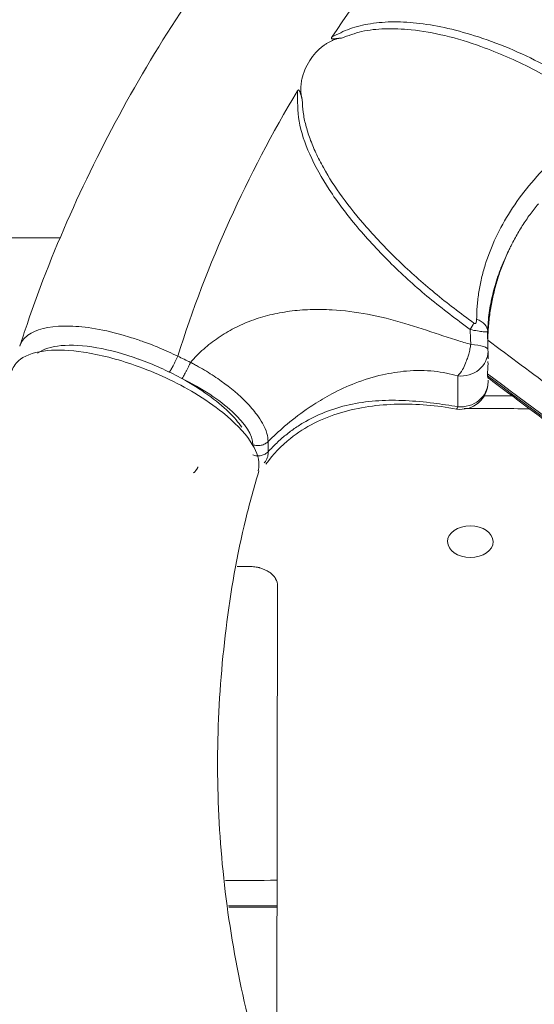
# Model space of a CAD drawing. Header units: millimetres. Extents: x 0 to 594, y 0 to 420.
# Tile 1043 of 1056: x 474.15 to 476.97, y 179.96 to 185.36. Entities that reach past the tile are written whole.
import ezdxf

# ---------------------------------------------------------------- set-up
doc = ezdxf.new("R2010")
doc.units = ezdxf.units.MM
doc.layers.add('1', color=7, linetype='Continuous', true_color=0xffffff)
doc.styles.add('Arial', font='txt')
doc.dimstyles.get("Standard").update_dxf_attribs({"dimtxt": 0.18, "dimasz": 0.18, "dimexe": 0.18, "dimexo": 0.0625, "dimgap": 0.09, "dimtad": 0, "dimtih": 1, "dimtoh": 1, "dimdec": 4, "dimzin": 0, "dimdsep": 46, "dimtxsty": 'Standard', "dimcen": 0.09, "dimadec": 0, "dimazin": 0, "dimtfac": 1, "dimtdec": 4, "dimtofl": 0, "dimtmove": 0, "dimatfit": 3, "dimfxl": 0, "dimtolj": 1, "dimtzin": 0, "dimarcsym": 0})

# ---------------------------------------------------------------- blocks, each defined once
blk = doc.blocks.new('_U3')
at = {"layer": '1', "color": 18, "lineweight": 18}
for p, q in [((427.5249, 148.1683), (427.5249, 219.7488)), ((512.5249, 148.1683), (512.5249, 219.7488)), ((427.5249, 217.7488), (463.9417, 217.7488)), ((512.5249, 217.7488), (476.1081, 217.7488))]:
    blk.add_line(p, q, dxfattribs=at)
at = {"layer": '1', "color": 18}
for points in [[(427.5249, 217.7488), (431.0249, 218.6866), (431.0249, 216.811)], [(512.5249, 217.7488), (509.0249, 216.811), (509.0249, 218.6866)]]:
    blk.add_solid(points, dxfattribs=at)
at = {"layer": '1', "color": 18, "linetype": 'Continuous', "lineweight": 13, "char_height": 3.5, "attachment_point": 7, "line_spacing_factor": 1.047437, "style": 'Arial'}
for s, insert in [('\\fArial|b0|i0;\\W1.0000;1.70', (465.6272, 215.113)), ('\\fArial|b0|i0;\\W1.0000;DEFLATED TUBES WIDTH', (440.3214, 208.0533))]:
    blk.add_mtext(s, dxfattribs=dict(at, insert=insert))

msp = doc.modelspace()

# ---------------------------------------------------------------- linework, layer by layer
at = {"layer": '1', "color": 155, "linetype": 'Continuous', "lineweight": 18}
for p, q in [((476.7172, 183.6163), (476.7172, 183.6162)), ((476.7192, 183.4957), (476.7192, 183.538)), ((476.7164, 183.4136), (476.7164, 183.4027)), ((476.7178, 183.393), (476.7164, 183.4027)), ((476.7192, 183.3694), (476.7192, 183.3796)), ((475.3442, 182.3579), (475.4126, 182.3579)), ((475.5654, 182.2518), (475.5604, 179.3736))]:
    msp.add_line(p, q, dxfattribs=at)
at = {"layer": '1', "color": 155, "linetype": 'Continuous', "lineweight": 13}
for p, q in [((476.5534, 183.4028), (476.5534, 183.2343)), ((475.514, 183.0436), (475.514, 182.9874))]:
    msp.add_line(p, q, dxfattribs=at)
at = {"layer": '1', "color": 155, "linetype": 'Continuous', "lineweight": 18}
for centre, start, end in [((476.5692, 183.538), 0, 2.9564), ((476.5692, 183.3694), 261.0278, 0)]:
    msp.add_arc(centre, 0.15, start, end, dxfattribs=at)
for centre, major_axis, ratio, start_param, end_param in [((482.5365, 181.5721), (-7.8165, 0), 0.906308, 5.513223, 5.735601), ((482.5365, 181.5721), (-7.8165, 0), 0.906308, 5.783572, 6.005929), ((476.5926, 183.6492), (-0.125, 0.0034), 0.612808, 3.153253, 4.187849), ((474.8115, 183.2142), (-0.6018, 0.268), 0.391904, 4.499536, 4.512089)]:
    msp.add_ellipse(centre, major_axis=major_axis, ratio=ratio, start_param=start_param, end_param=end_param, dxfattribs=at)
at = {"layer": '1', "color": 155, "linetype": 'Continuous', "lineweight": 13}
for centre, major_axis, ratio, start_param, end_param in [((476.5763, 183.6258), (0.073, 0.1014), 0.16734, 5.138918, 5.540189), ((476.5692, 183.538), (0.15, 0), 0.906308, 4.606639, 6.283162), ((476.5692, 183.538), (-0.1498, -0.0077), 0.248107, 3.119415, 4.319378), ((472.9083, 180.4837), (-8.518, 3.7831), 0.389825, 4.62892, 4.637237), ((476.5692, 183.3694), (-0.15, 0), 0.906308, 1.465046, 3.141569)]:
    msp.add_ellipse(centre, major_axis=major_axis, ratio=ratio, start_param=start_param, end_param=end_param, dxfattribs=at)
at = {"layer": '1', "color": 155, "linetype": 'Continuous', "lineweight": 18}
msp.add_ellipse((476.6223, 182.4944), major_axis=(0.125, 0.0002), ratio=0.693451, dxfattribs=at)
for points, knots in [([(476.2211, 186.8129), (476.1552, 186.7513), (475.9202, 186.5233), (475.5448, 186.1042), (475.1202, 185.5427), (474.7498, 184.9496), (474.4371, 184.33), (474.2493, 183.8633), (474.1652, 183.6055), (474.1525, 183.5653)], [0, 0, 0, 0, 0.068264, 0.248306, 0.428266, 0.608037, 0.78761, 0.966984, 1, 1, 1, 1]), ([(475.9165, 185.2553), (475.9117, 185.2548), (475.9019, 185.2536), (475.8873, 185.2501), (475.8728, 185.2453), (475.8583, 185.239), (475.8438, 185.2314), (475.8294, 185.2225), (475.8052, 185.2052), (475.7736, 185.1763), (475.7402, 185.132), (475.7142, 185.083), (475.6999, 185.0379), (475.6935, 185.0002), (475.6921, 184.9711), (475.6941, 184.9432), (475.6986, 184.9255), (475.7009, 184.9168)], [0, 0, 0, 0, 0.032767, 0.066138, 0.100384, 0.135748, 0.172455, 0.210699, 0.250651, 0.373521, 0.499771, 0.626219, 0.749321, 0.818125, 0.882087, 0.942277, 1, 1, 1, 1]), ([(475.9165, 185.2553), (475.9113, 185.2549), (475.9008, 185.2539), (475.8874, 185.2522), (475.8768, 185.2509), (475.8706, 185.2506), (475.8668, 185.2507), (475.8641, 185.2508), (475.8613, 185.2519), (475.8603, 185.2548), (475.8612, 185.2575), (475.8623, 185.2592), (475.8629, 185.2603)], [0, 0, 0, 0, 0.246534, 0.496538, 0.635967, 0.744837, 0.786382, 0.810859, 0.871933, 0.901629, 0.942153, 1, 1, 1, 1]), ([(475.6754, 184.966), (475.6761, 184.967), (475.6772, 184.9686), (475.6791, 184.9704), (475.6817, 184.9709), (475.6845, 184.9682), (475.6866, 184.964), (475.689, 184.9571), (475.6922, 184.9466), (475.6963, 184.9327), (475.6993, 184.9221), (475.7009, 184.9168)], [0, 0, 0, 0, 0.056107, 0.095985, 0.125086, 0.171225, 0.249353, 0.342523, 0.4996, 0.74932, 1, 1, 1, 1]), ([(476.8351, 184.0951), (476.8358, 184.0965), (476.8371, 184.0993), (476.8398, 184.1049), (476.8446, 184.1147), (476.8544, 184.1342), (476.8747, 184.1727), (476.9065, 184.2263), (476.9486, 184.2883), (476.9798, 184.3273), (476.9954, 184.3468)], [0, 0, 0, 0, 0.015653, 0.031307, 0.062606, 0.125171, 0.250194, 0.499983, 0.750473, 1, 1, 1, 1]), ([(476.835, 184.0951), (476.8295, 184.0832), (476.8184, 184.0593), (476.8033, 184.0229), (476.7894, 183.9862), (476.7766, 183.949), (476.7651, 183.9114), (476.7548, 183.8734), (476.7458, 183.8351), (476.7379, 183.7964), (476.7313, 183.7575), (476.726, 183.7182), (476.7219, 183.6786), (476.7189, 183.6388), (476.718, 183.6121), (476.7176, 183.5987)], [0, 0, 0, 0, 0.07713, 0.154101, 0.230946, 0.307699, 0.384393, 0.461062, 0.537742, 0.614466, 0.691271, 0.768191, 0.845263, 0.92252, 1, 1, 1, 1]), ([(476.6416, 183.6922), (476.6422, 183.6918), (476.6428, 183.6914), (476.6442, 183.6906), (476.645, 183.6903), (476.6468, 183.6898), (476.6477, 183.6898), (476.6492, 183.69), (476.6499, 183.6903), (476.6516, 183.6912), (476.6524, 183.6921), (476.6537, 183.694), (476.6542, 183.695), (476.6565, 183.7013), (476.6569, 183.7075), (476.6569, 183.7138)], [0, 0, 0, 0, 0.047493, 0.047493, 0.110992, 0.110992, 0.182522, 0.182522, 0.251421, 0.251421, 0.364558, 0.364558, 0.476107, 0.476107, 1, 1, 1, 1]), ([(476.7175, 183.6467), (476.7168, 183.6459), (476.7154, 183.6444), (476.7061, 183.6441), (476.6899, 183.645), (476.6631, 183.6487), (476.6357, 183.654), (476.622, 183.6566)], [0, 0, 0, 0, 0.181962, 0.349754, 0.499589, 0.750816, 1, 1, 1, 1]), ([(475.4592, 182.883), (475.4621, 182.8934), (475.4683, 182.941), (475.4299, 183.0465), (475.2932, 183.187), (475.077, 183.3378), (474.8003, 183.4664), (474.5095, 183.5403), (474.2873, 183.5502), (474.1554, 183.5081), (474.1164, 183.4553), (474.1088, 183.4303)], [0, 0, 0, 0, 0.035889, 0.155787, 0.286044, 0.37676, 0.536703, 0.674183, 0.787654, 0.913202, 1, 1, 1, 1]), ([(474.2502, 183.5276), (474.2802, 183.5496), (474.3241, 183.564), (474.4912, 183.5792), (474.6456, 183.5523), (474.8033, 183.4956)], [0, 0, 0, 0, 0.333361, 0.333361, 1, 1, 1, 1]), ([(474.8047, 183.495), (474.8441, 183.4808), (474.883, 183.4651), (474.9595, 183.4307), (474.9977, 183.4118), (475.0341, 183.392)], [0, 0, 0, 0, 0.499997, 0.499997, 1, 1, 1, 1]), ([(474.9711, 183.4224), (474.9715, 183.4229), (474.9722, 183.4238), (474.9734, 183.4255), (474.9747, 183.4274), (474.976, 183.4293), (474.9773, 183.4314), (474.9787, 183.4336), (474.9801, 183.4358), (474.9814, 183.438), (474.9827, 183.4403), (474.984, 183.4425), (474.9853, 183.4447), (474.9865, 183.4468), (474.9876, 183.4488), (474.9887, 183.4507), (474.9896, 183.4525), (474.9906, 183.4542), (474.9914, 183.4558), (474.9922, 183.4572), (474.9939, 183.4605), (474.9968, 183.4659), (475.0007, 183.4736), (475.0046, 183.4814), (475.0084, 183.4892), (475.012, 183.4968), (475.0154, 183.504), (475.0174, 183.5086), (475.0184, 183.5108)], [0, 0, 0, 0, 0.036715, 0.072813, 0.108168, 0.142655, 0.176162, 0.208582, 0.239819, 0.269789, 0.298414, 0.325629, 0.351379, 0.375616, 0.398301, 0.419404, 0.438901, 0.456773, 0.473006, 0.487593, 0.500526, 0.574044, 0.647646, 0.720819, 0.793071, 0.863945, 0.933035, 1, 1, 1, 1]), ([(476.7164, 183.4136), (476.7164, 183.4145), (476.7165, 183.4162), (476.7166, 183.4191), (476.7167, 183.4223), (476.717, 183.4268), (476.7174, 183.4332), (476.718, 183.4416), (476.7186, 183.4508), (476.7191, 183.4606), (476.7193, 183.4712), (476.7191, 183.4786), (476.719, 183.4824)], [0, 0, 0, 0, 0.0619, 0.124041, 0.186597, 0.24974, 0.374321, 0.499102, 0.623008, 0.747045, 0.872343, 1, 1, 1, 1]), ([(475.0416, 183.3883), (475.0427, 183.3898), (475.0439, 183.3916), (475.0468, 183.3961), (475.0484, 183.3988), (475.0521, 183.405), (475.054, 183.4086), (475.0582, 183.4162), (475.0605, 183.4204), (475.065, 183.4291), (475.0674, 183.4337), (475.072, 183.4429), (475.0742, 183.4476), (475.0786, 183.4567), (475.0807, 183.4611), (475.0846, 183.4696), (475.0864, 183.4736), (475.0881, 183.4773)], [0, 0, 0, 0, 0.125, 0.125, 0.25, 0.25, 0.375, 0.375, 0.5, 0.5, 0.625, 0.625, 0.75, 0.75, 0.875, 0.875, 1, 1, 1, 1]), ([(475.0881, 183.4773), (475.09, 183.4763), (475.0937, 183.4744), (475.1011, 183.4704), (475.1141, 183.4635), (475.1398, 183.4493), (475.1902, 183.4198), (475.2856, 183.3569), (475.3822, 183.2753), (475.4493, 183.1968), (475.4871, 183.1392), (475.5099, 183.0883), (475.5127, 183.0578), (475.514, 183.0436)], [0, 0, 0, 0, 0.007696, 0.015478, 0.031045, 0.06219, 0.124529, 0.249361, 0.49891, 0.643574, 0.748615, 0.882343, 1, 1, 1, 1]), ([(475.0413, 183.3881), (475.1423, 183.3324), (475.2325, 183.2679), (475.327, 183.1762), (475.3511, 183.1483), (475.37, 183.1214)], [0, 0, 0, 0, 0.694756, 0.694756, 1, 1, 1, 1]), ([(476.7176, 183.3931), (476.7945, 183.3359), (476.94, 183.2275), (477.1313, 183.0852), (477.3433, 182.9275), (477.6413, 182.7059), (477.8937, 182.5184), (478.0485, 182.4034)], [0, 0, 0, 0, 0.173261, 0.3282, 0.431291, 0.651261, 1, 1, 1, 1]), ([(475.5018, 182.9196), (475.542, 182.9733), (475.658, 183.0969), (475.9106, 183.2182), (476.2211, 183.2587), (476.4367, 183.2422), (476.5462, 183.2212)], [0, 0, 0, 0, 0.167368, 0.440362, 0.721508, 1, 1, 1, 1]), ([(476.5534, 183.2343), (476.5519, 183.2304), (476.5491, 183.2233), (476.5468, 183.2212), (476.5459, 183.2213), (476.5458, 183.2213)], [0, 0, 0, 0, 0.50571, 0.944238, 1, 1, 1, 1]), ([(475.514, 182.9874), (475.5116, 182.985), (475.509, 182.9826), (475.5032, 182.9783), (475.5001, 182.9762), (475.4935, 182.9726), (475.49, 182.971), (475.4827, 182.9683), (475.4789, 182.9672), (475.4712, 182.9656), (475.4673, 182.965), (475.4595, 182.9645), (475.4555, 182.9646), (475.4478, 182.9651), (475.4441, 182.9657), (475.4368, 182.9673), (475.4333, 182.9683), (475.4299, 182.9696)], [0, 0, 0, 0, 0.125, 0.125, 0.25, 0.25, 0.375, 0.375, 0.5, 0.5, 0.625, 0.625, 0.75, 0.75, 0.875, 0.875, 1, 1, 1, 1]), ([(475.514, 182.9874), (475.5135, 182.9787), (475.5125, 182.9589), (475.5032, 182.9398), (475.4949, 182.9295), (475.4929, 182.9272)], [0, 0, 0, 0, 0.376356, 0.856965, 1, 1, 1, 1]), ([(475.1291, 182.9047), (475.1285, 182.9035), (475.1275, 182.901), (475.1257, 182.8974), (475.1239, 182.8939), (475.1219, 182.8905), (475.1198, 182.8873), (475.1176, 182.8842), (475.1153, 182.8813), (475.113, 182.8787), (475.1105, 182.8762), (475.108, 182.8741), (475.1062, 182.8728), (475.1053, 182.8722), (475.1053, 182.8722)], [0, 0, 0, 0, 0.084605, 0.170801, 0.258479, 0.347516, 0.437773, 0.5291, 0.621333, 0.714301, 0.807819, 0.901701, 0.995752, 1, 1, 1, 1]), ([(475.6218, 179.1805), (475.5691, 179.3201), (475.4564, 179.6555), (475.3263, 180.1963), (475.2455, 180.8008), (475.2272, 181.41), (475.2735, 182.0181), (475.3583, 182.51), (475.437, 182.795), (475.4636, 182.8825)], [0, 0, 0, 0, 0.117512, 0.279213, 0.441156, 0.603283, 0.76552, 0.927757, 1, 1, 1, 1]), ([(475.4126, 182.3579), (475.4223, 182.3579), (475.4366, 182.357), (475.4529, 182.3543), (475.4609, 182.3525), (475.4644, 182.3516), (475.4666, 182.3511), (475.4676, 182.3508), (475.4687, 182.3505)], [0, 0, 0, 0, 0.50124, 0.751861, 0.877171, 0.939826, 0.939826, 1, 1, 1, 1]), ([(475.4687, 182.3505), (475.4688, 182.3505), (475.4688, 182.3505), (475.4883, 182.3451), (475.5054, 182.3373), (475.5202, 182.3272)], [0, 0, 0, 0, 0.002496, 0.002496, 1, 1, 1, 1]), ([(475.5202, 182.3272), (475.5204, 182.327), (475.5206, 182.3269), (475.5282, 182.3216), (475.538, 182.3133), (475.5472, 182.3024), (475.5511, 182.2967), (475.5527, 182.2942), (475.5536, 182.2928), (475.5539, 182.2922), (475.5543, 182.2917)], [0, 0, 0, 0, 0.010975, 0.010975, 0.516033, 0.768562, 0.894827, 0.957959, 0.957959, 1, 1, 1, 1]), ([(475.5543, 182.2917), (475.5544, 182.2914), (475.5546, 182.2911), (475.5619, 182.2783), (475.5654, 182.2653), (475.5654, 182.2518)], [0, 0, 0, 0, 0.020453, 0.020453, 1, 1, 1, 1])]:
    msp.add_open_spline(points, degree=3, knots=knots, dxfattribs=at)
at = {"layer": '1', "color": 155, "linetype": 'Continuous', "lineweight": 13}
for points, knots in [([(477.4694, 184.901), (477.4539, 184.924), (477.4189, 184.9757), (477.3523, 185.0657), (477.2904, 185.1491), (477.2058, 185.2629), (477.1169, 185.397), (477.014, 185.5911), (476.9375, 185.7992), (476.899, 186.025), (476.9069, 186.2106), (476.9373, 186.3344), (476.9616, 186.4018), (476.9761, 186.4354), (476.9839, 186.4534)], [0, 0, 0, 0, 0.047786, 0.107733, 0.193171, 0.226965, 0.35231, 0.470051, 0.605904, 0.735829, 0.870711, 0.93381, 0.964494, 1, 1, 1, 1]), ([(475.8629, 185.2603), (475.8952, 185.2768), (475.962, 185.311), (476.0782, 185.3375), (476.2073, 185.3473), (476.3499, 185.3378), (476.5051, 185.3095), (476.7423, 185.2416), (477.0525, 185.1096), (477.2808, 184.9519), (477.3963, 184.8721)], [0, 0, 0, 0, 0.067835, 0.139996, 0.218298, 0.304188, 0.398787, 0.502946, 0.748534, 1, 1, 1, 1]), ([(477.3676, 184.8319), (477.3234, 184.8639), (477.2361, 184.9271), (477.1003, 185.0119), (476.9628, 185.0876), (476.8232, 185.1537), (476.6642, 185.217), (476.4894, 185.2709), (476.3118, 185.3028), (476.1582, 185.3092), (476.0283, 185.2964), (475.9526, 185.2686), (475.9165, 185.2553)], [0, 0, 0, 0, 0.103413, 0.204501, 0.303617, 0.401183, 0.497697, 0.628903, 0.748928, 0.841669, 0.924507, 1, 1, 1, 1]), ([(476.622, 183.6566), (476.5465, 183.7129), (476.397, 183.8244), (476.1886, 184.0128), (476.0033, 184.2119), (475.8493, 184.4131), (475.74, 184.608), (475.6746, 184.7927), (475.6752, 184.9104), (475.6754, 184.966)], [0, 0, 0, 0, 0.168709, 0.333989, 0.497563, 0.650086, 0.782023, 0.896928, 1, 1, 1, 1]), ([(475.7009, 184.9168), (475.702, 184.894), (475.7044, 184.8473), (475.7194, 184.7756), (475.7427, 184.7011), (475.7752, 184.6236), (475.8309, 184.5154), (475.9204, 184.3777), (476.0592, 184.2063), (476.229, 184.0298), (476.427, 183.8527), (476.5693, 183.7463), (476.6416, 183.6922)], [0, 0, 0, 0, 0.044619, 0.091464, 0.141162, 0.194265, 0.251249, 0.371238, 0.502463, 0.6638, 0.828991, 1, 1, 1, 1]), ([(476.6569, 183.7138), (476.6571, 183.7263), (476.6575, 183.7512), (476.6599, 183.7887), (476.6636, 183.8262), (476.6689, 183.8635), (476.6755, 183.9007), (476.6835, 183.9378), (476.6929, 183.9746), (476.7147, 184.0493), (476.7584, 184.1613), (476.8391, 184.3073), (476.9406, 184.447), (477.0404, 184.5553), (477.1281, 184.636), (477.1971, 184.6931), (477.2703, 184.7479), (477.322, 184.7816), (477.348, 184.7985)], [0, 0, 0, 0, 0.032191, 0.064128, 0.095815, 0.127256, 0.158454, 0.189417, 0.220147, 0.250641, 0.376351, 0.500659, 0.624826, 0.750412, 0.811381, 0.873282, 0.936144, 1, 1, 1, 1]), ([(474.3752, 184.1606), (474.3578, 184.1605), (474.3207, 184.1603), (474.2641, 184.16), (474.2051, 184.1597), (474.1462, 184.1593), (474.0872, 184.159), (474.0283, 184.1587), (473.9694, 184.1583), (473.9104, 184.1579), (473.8515, 184.1576), (473.7926, 184.1572), (473.7336, 184.1568), (473.6747, 184.1564), (473.6158, 184.156), (473.5568, 184.1555), (473.4979, 184.1551), (473.439, 184.1547), (473.38, 184.1542), (473.3211, 184.1538), (473.2622, 184.1533), (473.2032, 184.1528), (473.1443, 184.1524), (473.0854, 184.1519), (473.0264, 184.1514), (472.9675, 184.1509), (472.9086, 184.1504), (472.8496, 184.1498), (472.7907, 184.1493), (472.7318, 184.1488), (472.6728, 184.1482), (472.6139, 184.1477), (472.555, 184.1471), (472.496, 184.1465), (472.4371, 184.1459), (472.3782, 184.1454), (472.3193, 184.1448), (472.2603, 184.1441), (472.2014, 184.1435), (472.1425, 184.1429), (472.0835, 184.1423), (472.0246, 184.1416), (471.9657, 184.141), (471.9067, 184.1403), (471.8478, 184.1396), (471.7889, 184.139), (471.73, 184.1383), (471.671, 184.1376), (471.6121, 184.1369), (471.5532, 184.1362), (471.4942, 184.1355), (471.4353, 184.1347), (471.3764, 184.134), (471.3175, 184.1332), (471.2585, 184.1325), (471.1996, 184.1317), (471.1407, 184.131), (471.0818, 184.1302), (471.0228, 184.1294), (470.9639, 184.1286), (470.905, 184.1278), (470.8461, 184.127), (470.7871, 184.1261), (470.7282, 184.1253), (470.6693, 184.1245), (470.6104, 184.1236), (470.5514, 184.1228), (470.4925, 184.1219), (470.4336, 184.121), (470.3747, 184.1201), (470.3157, 184.1192), (470.2568, 184.1183), (470.1979, 184.1174), (470.139, 184.1165), (470.08, 184.1156), (470.0211, 184.1146), (469.9622, 184.1137), (469.9033, 184.1127), (469.8444, 184.1118), (469.7854, 184.1108), (469.7265, 184.1098), (469.6676, 184.1089), (469.6087, 184.1079), (469.5498, 184.1069), (469.4908, 184.1058), (469.4319, 184.1048), (469.373, 184.1038), (469.3141, 184.1027), (469.2552, 184.1017), (469.1962, 184.1006), (469.1373, 184.0996), (469.0784, 184.0985), (469.0195, 184.0974), (468.9606, 184.0963), (468.9017, 184.0952), (468.8428, 184.0941), (468.7838, 184.093), (468.7249, 184.0919), (468.666, 184.0908), (468.6071, 184.0896), (468.5482, 184.0885), (468.4893, 184.0873), (468.4304, 184.0861), (468.3714, 184.085), (468.3125, 184.0838), (468.2536, 184.0826), (468.1947, 184.0814), (468.1358, 184.0802), (468.0769, 184.0789), (468.018, 184.0777), (467.9591, 184.0765), (467.9001, 184.0752), (467.8412, 184.074), (467.7823, 184.0727), (467.7234, 184.0715), (467.6645, 184.0702), (467.6056, 184.0689), (467.5467, 184.0676), (467.4878, 184.0663), (467.4289, 184.065), (467.37, 184.0636), (467.3111, 184.0623), (467.2522, 184.061), (467.1933, 184.0596), (467.1344, 184.0583), (467.0755, 184.0569), (467.0165, 184.0555), (466.9576, 184.0541), (466.8987, 184.0528), (466.8398, 184.0514), (466.7809, 184.05), (466.722, 184.0485), (466.6631, 184.0471), (466.6042, 184.0457), (466.5453, 184.0442), (466.4864, 184.0428), (466.4275, 184.0413), (466.3686, 184.0399), (466.3097, 184.0384), (466.2508, 184.0369), (466.1919, 184.0354), (466.133, 184.0339), (466.0741, 184.0324), (466.0152, 184.0309), (465.9563, 184.0293), (465.8975, 184.0278), (465.8386, 184.0263), (465.7797, 184.0247), (465.7208, 184.0231), (465.6619, 184.0216), (465.603, 184.02), (465.5441, 184.0184), (465.4852, 184.0168), (465.4263, 184.0152), (465.3674, 184.0136), (465.3085, 184.012), (465.2496, 184.0103), (465.1907, 184.0087), (465.1319, 184.007), (465.073, 184.0054), (465.0141, 184.0037), (464.9552, 184.002), (464.8963, 184.0004), (464.8374, 183.9987), (464.7785, 183.997), (464.7196, 183.9953), (464.6608, 183.9935), (464.6019, 183.9918), (464.543, 183.9901), (464.4841, 183.9883), (464.4252, 183.9866), (464.3663, 183.9848), (464.3075, 183.9831), (464.2486, 183.9813), (464.1897, 183.9795), (464.1308, 183.9777), (464.0719, 183.9759), (464.0131, 183.9741), (463.9542, 183.9723), (463.8953, 183.9704), (463.8364, 183.9686), (463.7775, 183.9668), (463.7187, 183.9649), (463.6598, 183.963), (463.6009, 183.9612), (463.542, 183.9593), (463.4832, 183.9574), (463.4243, 183.9555), (463.3654, 183.9536), (463.3065, 183.9517), (463.2477, 183.9498), (463.1888, 183.9478), (463.1299, 183.9459), (463.0711, 183.9439), (463.0122, 183.942), (462.9533, 183.94), (462.8945, 183.9381), (462.8356, 183.9361), (462.7767, 183.9341), (462.7179, 183.9321), (462.659, 183.9301), (462.6197, 183.9287), (462.6001, 183.9281)], [0, 0, 0, 0, 0.004432, 0.009435, 0.014437, 0.01944, 0.024443, 0.029446, 0.034449, 0.039452, 0.044455, 0.049457, 0.05446, 0.059463, 0.064466, 0.069469, 0.074472, 0.079475, 0.084477, 0.08948, 0.094483, 0.099486, 0.104489, 0.109492, 0.114495, 0.119497, 0.1245, 0.129503, 0.134506, 0.139509, 0.144512, 0.149515, 0.154517, 0.15952, 0.164523, 0.169526, 0.174529, 0.179532, 0.184535, 0.189537, 0.19454, 0.199543, 0.204546, 0.209549, 0.214552, 0.219554, 0.224557, 0.22956, 0.234563, 0.239566, 0.244569, 0.249572, 0.254574, 0.259577, 0.26458, 0.269583, 0.274586, 0.279589, 0.284592, 0.289594, 0.294597, 0.2996, 0.304603, 0.309606, 0.314609, 0.319612, 0.324614, 0.329617, 0.33462, 0.339623, 0.344626, 0.349629, 0.354632, 0.359634, 0.364637, 0.36964, 0.374643, 0.379646, 0.384649, 0.389652, 0.394654, 0.399657, 0.40466, 0.409663, 0.414666, 0.419669, 0.424672, 0.429674, 0.434677, 0.43968, 0.444683, 0.449686, 0.454689, 0.459692, 0.464694, 0.469697, 0.4747, 0.479703, 0.484706, 0.489709, 0.494712, 0.499714, 0.504717, 0.50972, 0.514723, 0.519726, 0.524729, 0.529732, 0.534734, 0.539737, 0.54474, 0.549743, 0.554746, 0.559749, 0.564752, 0.569754, 0.574757, 0.57976, 0.584763, 0.589766, 0.594769, 0.599771, 0.604774, 0.609777, 0.61478, 0.619783, 0.624786, 0.629789, 0.634791, 0.639794, 0.644797, 0.6498, 0.654803, 0.659806, 0.664809, 0.669811, 0.674814, 0.679817, 0.68482, 0.689823, 0.694826, 0.699829, 0.704831, 0.709834, 0.714837, 0.71984, 0.724843, 0.729846, 0.734849, 0.739851, 0.744854, 0.749857, 0.75486, 0.759863, 0.764866, 0.769869, 0.774871, 0.779874, 0.784877, 0.78988, 0.794883, 0.799886, 0.804889, 0.809891, 0.814894, 0.819897, 0.8249, 0.829903, 0.834906, 0.839909, 0.844911, 0.849914, 0.854917, 0.85992, 0.864923, 0.869926, 0.874929, 0.879931, 0.884934, 0.889937, 0.89494, 0.899943, 0.904946, 0.909949, 0.914951, 0.919954, 0.924957, 0.92996, 0.934963, 0.939966, 0.944969, 0.949971, 0.954974, 0.959977, 0.96498, 0.969983, 0.974986, 0.979989, 0.984991, 0.989994, 0.994997, 1, 1, 1, 1]), ([(476.835, 184.0951), (476.8273, 184.0791), (476.8119, 184.047), (476.7916, 183.9983), (476.7735, 183.949), (476.7577, 183.8993), (476.7444, 183.8491), (476.7336, 183.7987), (476.7254, 183.748), (476.7197, 183.6972), (476.7183, 183.6636), (476.7175, 183.6467)], [0, 0, 0, 0, 0.1066, 0.214217, 0.3229, 0.432697, 0.543657, 0.655823, 0.769241, 0.883953, 1, 1, 1, 1]), ([(475.0881, 183.4773), (475.1116, 183.5022), (475.1582, 183.5516), (475.2393, 183.614), (475.3271, 183.6665), (475.4222, 183.7083), (475.5238, 183.7392), (475.6319, 183.7593), (475.746, 183.7684), (475.8892, 183.7664), (476.0637, 183.7444), (476.2606, 183.6945), (476.4224, 183.6397), (476.5424, 183.5997), (476.5995, 183.5828), (476.6248, 183.5753)], [0, 0, 0, 0, 0.064918, 0.128876, 0.192539, 0.256593, 0.321721, 0.388579, 0.457775, 0.529859, 0.647473, 0.77312, 0.892306, 0.952251, 1, 1, 1, 1]), ([(474.1517, 183.5657), (474.1593, 183.5891), (474.2033, 183.6487), (474.3418, 183.6834), (474.5296, 183.6705), (474.6439, 183.6474), (474.7252, 183.6249), (474.7717, 183.6109), (474.8377, 183.5885), (474.9232, 183.5557), (474.9847, 183.527), (475.0185, 183.5111)], [0, 0, 0, 0, 0.14807, 0.434029, 0.568004, 0.71667, 0.740347, 0.780531, 0.837212, 0.910375, 1, 1, 1, 1]), ([(476.7176, 183.5987), (476.8403, 183.5076), (477.0773, 183.3314), (477.4377, 183.0637), (477.7893, 182.8028), (478.0266, 182.627), (478.1404, 182.5426)], [0, 0, 0, 0, 0.25876, 0.5, 0.760092, 1, 1, 1, 1]), ([(476.6248, 183.5753), (476.6234, 183.5672), (476.6204, 183.55), (476.6138, 183.5241), (476.6057, 183.4974), (476.5944, 183.468), (476.5773, 183.4299), (476.5624, 183.413), (476.5534, 183.4028)], [0, 0, 0, 0, 0.116587, 0.250603, 0.364334, 0.501202, 0.699831, 1, 1, 1, 1]), ([(476.5534, 183.4028), (476.5328, 183.4083), (476.4905, 183.4195), (476.4222, 183.4294), (476.349, 183.4335), (476.2541, 183.43), (476.1323, 183.4106), (475.9944, 183.368), (475.8693, 183.31), (475.7817, 183.2586), (475.6945, 183.1996), (475.6078, 183.1331), (475.5434, 183.0716), (475.514, 183.0436)], [0, 0, 0, 0, 0.057888, 0.118331, 0.181883, 0.249021, 0.363788, 0.498362, 0.618519, 0.717321, 0.759691, 0.890679, 1, 1, 1, 1]), ([(475.4299, 183.0257), (475.4299, 183.0768), (475.3873, 183.1418), (475.2465, 183.272), (475.1501, 183.3357), (475.0416, 183.3883), (475.0416, 183.3884), (475.0416, 183.3884)], [0, 0, 0, 0, 0.499935, 0.499935, 0.999871, 0.999871, 1, 1, 1, 1]), ([(475.514, 182.9874), (475.5294, 183.0036), (475.5602, 183.0361), (475.6105, 183.0798), (475.664, 183.1196), (475.7393, 183.1665), (475.8427, 183.2144), (475.9765, 183.252), (476.0951, 183.2666), (476.1931, 183.27), (476.2924, 183.2673), (476.4114, 183.2563), (476.5091, 183.2411), (476.5534, 183.2343)], [0, 0, 0, 0, 0.056848, 0.114251, 0.172484, 0.231814, 0.350633, 0.481461, 0.616138, 0.683359, 0.750715, 0.886906, 1, 1, 1, 1]), ([(475.4299, 183.0257), (475.4333, 183.0245), (475.4368, 183.0234), (475.4441, 183.0218), (475.4478, 183.0213), (475.4555, 183.0207), (475.4595, 183.0207), (475.4673, 183.0212), (475.4712, 183.0217), (475.4789, 183.0234), (475.4827, 183.0245), (475.49, 183.0272), (475.4935, 183.0288), (475.5001, 183.0324), (475.5032, 183.0344), (475.509, 183.0388), (475.5116, 183.0411), (475.514, 183.0435)], [0, 0, 0, 0, 0.125, 0.125, 0.25, 0.25, 0.375, 0.375, 0.5, 0.5, 0.625, 0.625, 0.75, 0.75, 0.875, 0.875, 1, 1, 1, 1])]:
    msp.add_open_spline(points, degree=3, knots=knots, dxfattribs=at)
at = {"layer": '1', "color": 155, "linetype": 'Continuous', "lineweight": 18}
for points, degree in [([(476.6248, 183.5753), (476.6231, 183.6025), (476.6222, 183.6297), (476.622, 183.6566)], 3), ([(476.7175, 183.6467), (476.7172, 183.6331), (476.7171, 183.6194), (476.7172, 183.6056)], 3), ([(476.719, 183.5457), (476.7172, 183.6163)], 1), ([(474.8033, 183.4956), (474.8035, 183.4955), (474.804, 183.4953), (474.8045, 183.4951), (474.8047, 183.495)], 3), ([(475.0185, 183.5111), (475.0185, 183.511), (475.0185, 183.5109), (475.0184, 183.5109)], 3), ([(476.7164, 183.4027), (477.1614, 183.0715), (477.6065, 182.7404), (478.0518, 182.4097)], 3), ([(476.8536, 183.2932), (476.8006, 183.2933), (476.7477, 183.2933), (476.6947, 183.2934)], 3), ([(475.297, 180.4974), (475.3855, 180.4975), (475.4741, 180.4976), (475.5626, 180.4977)], 3)]:
    msp.add_open_spline(points, degree=degree, dxfattribs=at)
at = {"layer": '1', "color": 155, "linetype": 'Continuous', "lineweight": 13}
for points in [[(478.0518, 182.4206), (477.6065, 182.7513), (477.1614, 183.0824), (476.7164, 183.4136)], [(476.9507, 183.2232), (476.83, 183.2234), (476.7093, 183.2235), (476.5885, 183.2236)], [(475.5629, 180.6375), (475.4684, 180.6374), (475.3739, 180.6373), (475.2793, 180.6371)], [(475.2982, 180.4896), (475.3863, 180.4897), (475.4744, 180.4898), (475.5626, 180.4899)]]:
    msp.add_open_spline(points, degree=3, dxfattribs=at)

# ---------------------------------------------------------------- dimensions: what is measured, and where the dimension line sits
at = {"layer": '1', "color": 18, "linetype": 'Continuous', "lineweight": 13}
dim = msp.add_linear_dim(base=(512.5249, 217.7488), p1=(427.5249, 148.1683), p2=(512.5249, 148.1683), text=' <> \\P\\fArial|b0|i0;\\C18;{\\H1.00x;\\fArial|b0|i0;DEFLATED TUBES WIDTH\\fArial|b0|i0;}\\C18;', dimstyle='Standard', override={"dimtxt": 3.5, "dimasz": 3.5, "dimexe": 2, "dimexo": 0, "dimgap": 1.5, "dimtih": 1, "dimtoh": 1, "dimdec": 2, "dimlfac": 0.02, "dimdsep": 46, "dimlunit": 2, "dimtxsty": 'Arial', "dimsah": 1, "dimse1": 0, "dimse2": 0, "dimsd1": 0, "dimsd2": 0, "dimclrd": 18, "dimclre": 18, "dimclrt": 18, "dimtol": 0, "dimtm": -0.1, "dimtfac": 1, "dimtdec": 2, "dimtofl": 1, "dimtmove": 0, "dimlwd": 18, "dimlwe": 18}, dxfattribs=at)
dim.commit()
dim.dimension.update_dxf_attribs({"geometry": '_U3', "text_midpoint": (470.0249, 217.7488), "dimtype": 160})

doc.saveas('drawing.dxf')
